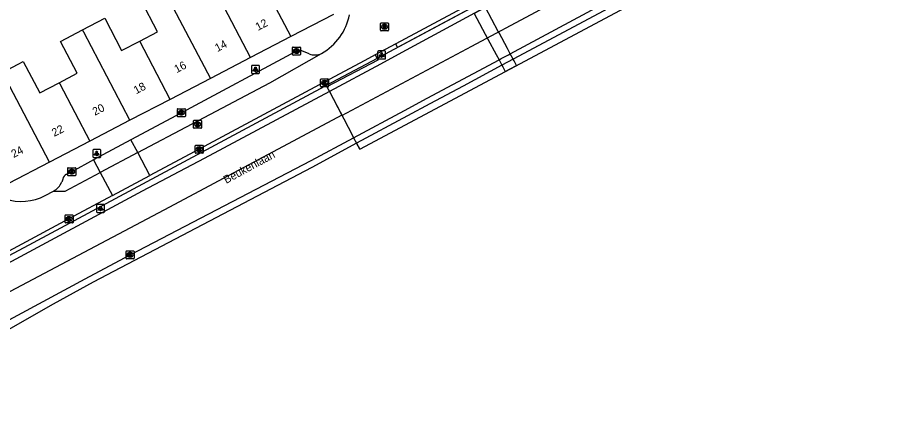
# Model space of a CAD drawing. Extents: x 158352 to 159489, y 383828 to 384597.
# Drawn here: x 159378.2 to 159488.5, y 384250 to 384299.8 of the extents above; entities that cross this region are included whole.
import ezdxf

# ---------------------------------------------------------------- set-up
doc = ezdxf.new("R2010")
doc.units = 0
for name, color, linetype in [('IMGEO_Dek', 7, 'Continuous'), ('IMGEO_Kolk', 7, 'Continuous'), ('IMGEO_Lichtpunt', 7, 'Continuous'), ('IMGEO_Openbare_ruimte_label', 7, 'Continuous'), ('IMGEO_Pand', 7, 'Continuous'), ('IMGEO_Pand_nummerreeks', 7, 'Continuous'), ('IMGEO_Parkeervlak_open', 7, 'Continuous'), ('IMGEO_Pijler', 7, 'Continuous'), ('IMGEO_Rijbaan_lokaal_open', 7, 'Continuous'), ('IMGEO_Rijbaan_regionaal_gesloten', 7, 'Continuous'), ('IMGEO_Rioolput', 7, 'Continuous'), ('IMGEO_Verkeerseiland_open', 7, 'Continuous'), ('IMGEO_Voetpad_open', 7, 'Continuous')]:
    doc.layers.add(name, color=color, linetype=linetype)

msp = doc.modelspace()

# ---------------------------------------------------------------- linework, layer by layer
at = {"layer": 'IMGEO_Dek'}
msp.add_lwpolyline([(159488.51, 384319.44), (159484.26, 384327.47), (159484.08, 384327.38), (159476.79, 384323.47), (159475.21, 384322.62), (159472.95, 384321.41), (159434.88, 384301), (159424.68, 384295.53), (159423.13, 384294.7), (159416.77, 384291.34), (159416.87, 384291.16), (159417.18, 384290.58), (159418.97, 384287.16), (159420.07, 384285.07), (159420.2, 384284.81), (159420.58, 384284.11), (159420.98, 384283.38)], close=True, dxfattribs=at)
at = {"layer": 'IMGEO_Kolk'}
for p, q in [((159412.55, 384295.21), (159412.55, 384296.06)), ((159412.63, 384296.13), (159413.48, 384296.13)), ((159413.04, 384295.91), (159413.07, 384295.91)), ((159413.55, 384296.06), (159413.55, 384295.21)), ((159413.48, 384295.13), (159412.63, 384295.13)), ((159413.06, 384295.35), (159413.04, 384295.35)), ((159416.07, 384291.23), (159416.07, 384292.08)), ((159416.14, 384292.16), (159416.99, 384292.16)), ((159416.55, 384291.94), (159416.58, 384291.94)), ((159416.58, 384291.38), (159416.55, 384291.38)), ((159417.07, 384292.08), (159417.07, 384291.23)), ((159416.99, 384291.16), (159416.14, 384291.16)), ((159398.18, 384287.5), (159398.18, 384288.35)), ((159398.25, 384288.43), (159399.1, 384288.43)), ((159398.66, 384288.21), (159398.69, 384288.21)), ((159399.18, 384288.35), (159399.18, 384287.5)), ((159399.1, 384287.43), (159398.25, 384287.43)), ((159398.69, 384287.65), (159398.66, 384287.65)), ((159400.42, 384282.95), (159400.42, 384283.8)), ((159400.49, 384283.88), (159401.34, 384283.88)), ((159400.9, 384283.65), (159400.93, 384283.65)), ((159401.42, 384283.8), (159401.42, 384282.95)), ((159401.34, 384282.87), (159400.49, 384282.87)), ((159400.93, 384283.1), (159400.9, 384283.1)), ((159384.48, 384280.13), (159384.48, 384280.99)), ((159384.55, 384281.06), (159385.41, 384281.06)), ((159384.99, 384280.28), (159384.96, 384280.28)), ((159384.97, 384280.84), (159384.99, 384280.84)), ((159385.48, 384280.99), (159385.48, 384280.13)), ((159385.41, 384280.06), (159384.55, 384280.06)), ((159384.15, 384274.23), (159384.15, 384275.09)), ((159384.22, 384275.16), (159385.07, 384275.16)), ((159384.63, 384274.94), (159384.66, 384274.94)), ((159385.15, 384275.09), (159385.15, 384274.23)), ((159385.07, 384274.16), (159384.22, 384274.16)), ((159384.66, 384274.38), (159384.63, 384274.38)), ((159391.77, 384269.75), (159391.77, 384270.6)), ((159391.84, 384270.68), (159392.69, 384270.68)), ((159392.25, 384270.46), (159392.28, 384270.46)), ((159392.77, 384270.6), (159392.77, 384269.75)), ((159392.69, 384269.68), (159391.84, 384269.68)), ((159392.28, 384269.9), (159392.25, 384269.9))]:
    msp.add_line(p, q, dxfattribs=at)
for points in [[(159412.55, 384295.21), (159412.55, 384296.06)], [(159412.63, 384296.13), (159413.48, 384296.13)], [(159412.87, 384295.83), (159413, 384295.83), (159413, 384295.68), (159413.13, 384295.83), (159413.29, 384295.83), (159413.14, 384295.68), (159413.3, 384295.43), (159413.14, 384295.43), (159413.06, 384295.6), (159413, 384295.53), (159413, 384295.43), (159412.87, 384295.43), (159412.87, 384295.83)], [(159413.55, 384296.06), (159413.55, 384295.21)], [(159413.48, 384295.13), (159412.63, 384295.13)], [(159416.07, 384291.23), (159416.07, 384292.08)], [(159416.14, 384292.16), (159416.99, 384292.16)], [(159416.39, 384291.86), (159416.51, 384291.86), (159416.51, 384291.7), (159416.64, 384291.86), (159416.8, 384291.86), (159416.66, 384291.71), (159416.81, 384291.46), (159416.66, 384291.46), (159416.57, 384291.62), (159416.51, 384291.55), (159416.51, 384291.46), (159416.39, 384291.46), (159416.39, 384291.86)], [(159417.07, 384292.08), (159417.07, 384291.23)], [(159416.99, 384291.16), (159416.14, 384291.16)], [(159398.18, 384287.5), (159398.18, 384288.35)], [(159398.25, 384288.43), (159399.1, 384288.43)], [(159398.5, 384288.13), (159398.62, 384288.13), (159398.62, 384287.98), (159398.75, 384288.13), (159398.91, 384288.13), (159398.77, 384287.98), (159398.92, 384287.73), (159398.77, 384287.73), (159398.68, 384287.89), (159398.62, 384287.82), (159398.62, 384287.73), (159398.5, 384287.73), (159398.5, 384288.13)], [(159399.18, 384288.35), (159399.18, 384287.5)], [(159399.1, 384287.43), (159398.25, 384287.43)], [(159400.42, 384282.95), (159400.42, 384283.8)], [(159400.49, 384283.88), (159401.34, 384283.88)], [(159400.74, 384283.57), (159400.86, 384283.57), (159400.86, 384283.42), (159400.99, 384283.57), (159401.15, 384283.57), (159401.01, 384283.42), (159401.16, 384283.17), (159401.01, 384283.17), (159400.92, 384283.34), (159400.86, 384283.27), (159400.86, 384283.17), (159400.74, 384283.17), (159400.74, 384283.57)], [(159401.42, 384283.8), (159401.42, 384282.95)], [(159401.34, 384282.87), (159400.49, 384282.87)], [(159384.48, 384280.13), (159384.48, 384280.99)], [(159384.55, 384281.06), (159385.41, 384281.06)], [(159384.8, 384280.76), (159384.92, 384280.76), (159384.92, 384280.61), (159385.05, 384280.76), (159385.22, 384280.76), (159385.07, 384280.61), (159385.22, 384280.36), (159385.07, 384280.36), (159384.99, 384280.52), (159384.92, 384280.46), (159384.92, 384280.36), (159384.8, 384280.36), (159384.8, 384280.76)], [(159385.48, 384280.99), (159385.48, 384280.13)], [(159385.41, 384280.06), (159384.55, 384280.06)], [(159384.15, 384274.23), (159384.15, 384275.09)], [(159384.22, 384275.16), (159385.07, 384275.16)], [(159384.47, 384274.86), (159384.59, 384274.86), (159384.59, 384274.71), (159384.72, 384274.86), (159384.88, 384274.86), (159384.74, 384274.71), (159384.89, 384274.46), (159384.74, 384274.46), (159384.65, 384274.62), (159384.59, 384274.56), (159384.59, 384274.46), (159384.47, 384274.46), (159384.47, 384274.86)], [(159385.15, 384275.09), (159385.15, 384274.23)], [(159385.07, 384274.16), (159384.22, 384274.16)], [(159391.77, 384269.75), (159391.77, 384270.6)], [(159391.84, 384270.68), (159392.69, 384270.68)], [(159392.09, 384270.38), (159392.21, 384270.38), (159392.21, 384270.23), (159392.34, 384270.38), (159392.5, 384270.38), (159392.36, 384270.23), (159392.51, 384269.98), (159392.36, 384269.98), (159392.27, 384270.14), (159392.21, 384270.08), (159392.21, 384269.98), (159392.09, 384269.98), (159392.09, 384270.38)], [(159392.77, 384270.6), (159392.77, 384269.75)], [(159392.69, 384269.68), (159391.84, 384269.68)]]:
    msp.add_lwpolyline(points, dxfattribs=at)
for centre, start, end in [((159412.63, 384296.06), 91.552, 178.448), ((159412.63, 384296.06), 91.552, 178.448), ((159413.48, 384296.06), 1.552, 88.448), ((159413.48, 384296.06), 1.552, 88.448), ((159412.63, 384295.21), 181.552, 268.448), ((159412.63, 384295.21), 181.552, 268.448), ((159413.48, 384295.21), 271.552, 358.448), ((159413.48, 384295.21), 271.552, 358.448), ((159416.14, 384292.08), 91.552, 178.448), ((159416.14, 384292.08), 91.552, 178.448), ((159416.99, 384292.08), 1.552, 88.448), ((159416.99, 384292.08), 1.552, 88.448), ((159416.14, 384291.23), 181.552, 268.448), ((159416.14, 384291.23), 181.552, 268.448), ((159416.99, 384291.23), 271.552, 358.448), ((159416.99, 384291.23), 271.552, 358.448), ((159398.25, 384288.35), 91.552, 178.448), ((159398.25, 384288.35), 91.552, 178.448), ((159399.1, 384288.35), 1.552, 88.448), ((159399.1, 384288.35), 1.552, 88.448), ((159398.25, 384287.5), 181.552, 268.448), ((159398.25, 384287.5), 181.552, 268.448), ((159399.1, 384287.5), 271.552, 358.448), ((159399.1, 384287.5), 271.552, 358.448), ((159400.49, 384283.8), 91.552, 178.448), ((159400.49, 384283.8), 91.552, 178.448), ((159401.34, 384283.8), 1.552, 88.448), ((159401.34, 384283.8), 1.552, 88.448), ((159400.49, 384282.95), 181.552, 268.448), ((159400.49, 384282.95), 181.552, 268.448), ((159401.34, 384282.95), 271.552, 358.448), ((159401.34, 384282.95), 271.552, 358.448), ((159384.55, 384280.98), 91.552, 178.448), ((159384.55, 384280.98), 91.552, 178.448), ((159385.4, 384280.98), 1.552, 88.448), ((159385.4, 384280.98), 1.552, 88.448), ((159384.55, 384280.14), 181.552, 268.448), ((159384.55, 384280.14), 181.552, 268.448), ((159385.4, 384280.14), 271.552, 358.448), ((159385.4, 384280.14), 271.552, 358.448), ((159384.22, 384275.08), 91.552, 178.448), ((159384.22, 384275.08), 91.552, 178.448), ((159385.07, 384275.08), 1.552, 88.448), ((159385.07, 384275.08), 1.552, 88.448), ((159384.22, 384274.23), 181.552, 268.448), ((159384.22, 384274.23), 181.552, 268.448), ((159385.07, 384274.23), 271.552, 358.448), ((159385.07, 384274.23), 271.552, 358.448), ((159391.84, 384270.6), 91.552, 178.448), ((159391.84, 384270.6), 91.552, 178.448), ((159392.69, 384270.6), 1.552, 88.448), ((159392.69, 384270.6), 1.552, 88.448), ((159391.84, 384269.75), 181.552, 268.448), ((159391.84, 384269.75), 181.552, 268.448), ((159392.69, 384269.75), 271.552, 358.448), ((159392.69, 384269.75), 271.552, 358.448)]:
    msp.add_arc(centre, 0.0765, start, end, dxfattribs=at)
for centre, major_axis, ratio, start_param, end_param in [((159413.04, 384295.63), (-0.387, 0.002), 0.722429, 4.712389, 7.853982), ((159413.06, 384295.63), (-0.39, 0.002), 0.717154, 1.570796, 4.712389), ((159416.55, 384291.66), (-0.387, 0.002), 0.722429, 4.712389, 7.853982), ((159416.58, 384291.66), (-0.39, 0.002), 0.717154, 1.570796, 4.712389), ((159398.66, 384287.93), (-0.387, 0.002), 0.722429, 4.712389, 7.853982), ((159398.69, 384287.93), (-0.39, 0.002), 0.717154, 1.570796, 4.712389), ((159400.9, 384283.37), (-0.387, 0.002), 0.722429, 4.712389, 7.853982), ((159400.93, 384283.37), (-0.39, 0.002), 0.717154, 1.570796, 4.712389), ((159384.97, 384280.56), (-0.387, 0.002), 0.722429, 4.712389, 7.853982), ((159384.99, 384280.56), (-0.39, 0.002), 0.717154, 1.570796, 4.712389), ((159384.63, 384274.66), (-0.387, 0.002), 0.722429, 4.712389, 7.853982), ((159384.66, 384274.66), (-0.39, 0.002), 0.717154, 1.570796, 4.712389), ((159392.25, 384270.18), (-0.387, 0.002), 0.722429, 4.712389, 7.853982), ((159392.28, 384270.18), (-0.39, 0.002), 0.717154, 1.570796, 4.712389)]:
    msp.add_ellipse(centre, major_axis=major_axis, ratio=ratio, start_param=start_param, end_param=end_param, dxfattribs=at)
at = {"layer": 'IMGEO_Lichtpunt'}
for p, q in [((159423.2, 384295.54), (159423.2, 384294.74)), ((159423.2, 384295.54), (159423.2, 384294.74)), ((159424.11, 384295.64), (159423.3, 384295.64)), ((159424.11, 384295.64), (159423.3, 384295.64)), ((159423.3, 384294.64), (159424.11, 384294.64)), ((159423.3, 384294.64), (159424.11, 384294.64)), ((159424.2, 384294.74), (159424.2, 384295.54)), ((159424.2, 384294.74), (159424.2, 384295.54)), ((159407.44, 384293.74), (159407.44, 384292.93)), ((159407.44, 384293.74), (159407.44, 384292.93)), ((159408.34, 384293.83), (159407.53, 384293.83)), ((159408.34, 384293.83), (159407.53, 384293.83)), ((159408.44, 384292.93), (159408.44, 384293.74)), ((159408.44, 384292.93), (159408.44, 384293.74)), ((159407.53, 384292.84), (159408.34, 384292.84)), ((159407.53, 384292.84), (159408.34, 384292.84)), ((159387.61, 384283.24), (159387.61, 384282.43)), ((159387.61, 384283.24), (159387.61, 384282.43)), ((159388.52, 384283.33), (159387.71, 384283.33)), ((159388.52, 384283.33), (159387.71, 384283.33)), ((159388.61, 384282.43), (159388.61, 384283.24)), ((159388.61, 384282.43), (159388.61, 384283.24)), ((159387.71, 384282.34), (159388.52, 384282.34)), ((159387.71, 384282.34), (159388.52, 384282.34)), ((159388.08, 384276.37), (159388.08, 384275.56)), ((159388.08, 384276.37), (159388.08, 384275.56)), ((159388.98, 384276.46), (159388.17, 384276.46)), ((159388.98, 384276.46), (159388.17, 384276.46)), ((159389.08, 384275.56), (159389.08, 384276.37)), ((159389.08, 384275.56), (159389.08, 384276.37)), ((159388.17, 384275.46), (159388.98, 384275.46)), ((159388.17, 384275.46), (159388.98, 384275.46))]:
    msp.add_line(p, q, dxfattribs=at)
for points in [[(159423.58, 384295.21), (159423.62, 384295.18), (159423.43, 384294.92), (159423.39, 384294.95), (159423.58, 384295.21)], [(159423.68, 384295.16), (159423.73, 384295.16), (159423.73, 384294.84), (159423.68, 384294.84), (159423.68, 384295.16)], [(159423.79, 384295.18), (159423.83, 384295.21), (159424.01, 384294.94), (159423.98, 384294.92), (159423.79, 384295.18)], [(159407.81, 384293.4), (159407.85, 384293.37), (159407.66, 384293.11), (159407.63, 384293.14), (159407.81, 384293.4)], [(159407.91, 384293.35), (159407.96, 384293.35), (159407.96, 384293.03), (159407.91, 384293.03), (159407.91, 384293.35)], [(159408.02, 384293.37), (159408.06, 384293.4), (159408.25, 384293.14), (159408.21, 384293.11), (159408.02, 384293.37)], [(159387.99, 384282.9), (159388.03, 384282.87), (159387.84, 384282.61), (159387.8, 384282.64), (159387.99, 384282.9)], [(159388.09, 384282.85), (159388.14, 384282.85), (159388.14, 384282.53), (159388.09, 384282.53), (159388.09, 384282.85)], [(159388.2, 384282.87), (159388.24, 384282.9), (159388.43, 384282.64), (159388.39, 384282.61), (159388.2, 384282.87)], [(159388.45, 384276.03), (159388.49, 384276), (159388.3, 384275.74), (159388.27, 384275.77), (159388.45, 384276.03)], [(159388.55, 384275.98), (159388.6, 384275.98), (159388.6, 384275.66), (159388.55, 384275.66), (159388.55, 384275.98)], [(159388.66, 384276), (159388.7, 384276.03), (159388.89, 384275.77), (159388.85, 384275.74), (159388.66, 384276)]]:
    msp.add_lwpolyline(points, dxfattribs=at)
for centre in [(159423.7, 384295.34), (159407.94, 384293.54), (159388.11, 384283.04), (159388.58, 384276.16)]:
    msp.add_circle(centre, 0.0994, dxfattribs=at)
for centre, start, end in [((159423.3, 384295.54), 90, 180), ((159423.3, 384295.54), 90, 180), ((159423.3, 384294.74), 180, 270), ((159423.3, 384294.74), 180, 270), ((159424.11, 384295.54), 0, 90), ((159424.11, 384295.54), 0, 90), ((159424.11, 384294.74), 270, 0), ((159424.11, 384294.74), 270, 360), ((159407.53, 384293.74), 90, 180), ((159407.53, 384293.74), 90, 180), ((159408.34, 384293.74), 0, 90), ((159408.34, 384293.74), 0, 90), ((159407.53, 384292.93), 180, 270), ((159407.53, 384292.93), 180, 270), ((159408.34, 384292.93), 270, 0), ((159408.34, 384292.93), 270, 360), ((159387.71, 384283.24), 90, 180), ((159387.71, 384283.24), 90, 180), ((159387.71, 384282.43), 180, 270), ((159387.71, 384282.43), 180, 270), ((159388.52, 384283.24), 0, 90), ((159388.52, 384283.24), 0, 90), ((159388.52, 384282.43), 270, 0), ((159388.52, 384282.43), 270, 360), ((159388.17, 384276.37), 90, 180), ((159388.17, 384276.37), 90, 180), ((159388.98, 384276.37), 0, 90), ((159388.98, 384276.37), 0, 90), ((159388.17, 384275.56), 180, 270), ((159388.17, 384275.56), 180, 270), ((159388.98, 384275.56), 270, 0), ((159388.98, 384275.56), 270, 360)]:
    msp.add_arc(centre, 0.0946, start, end, dxfattribs=at)
at = {"layer": 'IMGEO_Pand'}
for points in [[(159406.58, 384308.46), (159412.35, 384297.43)], [(159393.47, 384296.87), (159395.71, 384298.05), (159393.67, 384301.95), (159396.44, 384303.4)], [(159396.44, 384303.4), (159396.5, 384303.3), (159402.31, 384292.2)], [(159407.33, 384294.82), (159403.62, 384301.9), (159403.54, 384302.05)], [(159417.67, 384300.2), (159412.35, 384297.43)], [(159386.34, 384298.28), (159389.1, 384299.73), (159391.21, 384295.69), (159393.47, 384296.87)], [(159383.41, 384291.67), (159385.66, 384292.85), (159383.58, 384296.83), (159386.34, 384298.28)], [(159392.26, 384286.98), (159386.48, 384298.01), (159386.34, 384298.28)], [(159397.28, 384289.59), (159393.47, 384296.87)], [(159412.35, 384297.43), (159407.33, 384294.82)], [(159407.33, 384294.82), (159402.31, 384292.2)], [(159376.34, 384292.96), (159378.28, 384293.98), (159378.93, 384294.32), (159380.99, 384290.4), (159383.41, 384291.67)], [(159382.21, 384281.75), (159376.34, 384292.96)], [(159383.41, 384291.67), (159383.48, 384291.54), (159387.24, 384284.36)], [(159402.31, 384292.2), (159397.28, 384289.59)], [(159397.28, 384289.59), (159392.26, 384286.98)], [(159392.26, 384286.98), (159387.24, 384284.36)], [(159387.24, 384284.36), (159382.21, 384281.75)], [(159382.21, 384281.75), (159377.09, 384279.09)]]:
    msp.add_lwpolyline(points, dxfattribs=at)
at = {"layer": 'IMGEO_Parkeervlak_open'}
for points in [[(159472.95, 384321.41), (159425.7, 384296.08), (159425.46, 384296.54)], [(159422.88, 384295.16), (159423.13, 384294.7), (159423.24, 384294.49), (159416.87, 384291.16)], [(159416.87, 384291.16), (159417.18, 384290.58)], [(159420.2, 384284.81), (159420.58, 384284.11)], [(159393.23, 384282.94), (159392.37, 384284.54)], [(159387.71, 384282.03), (159388.54, 384280.46)]]:
    msp.add_lwpolyline(points, dxfattribs=at)
at = {"layer": 'IMGEO_Pijler'}
msp.add_lwpolyline([(159440.56, 384293.84), (159440.25, 384294.43), (159440.14, 384294.62), (159439.78, 384295.29), (159439.42, 384295.96), (159438.37, 384297.9), (159438.28, 384298.08), (159436.66, 384301.09), (159435.25, 384300.32), (159436.97, 384297.13), (159438, 384295.21), (159438.37, 384294.54), (159438.73, 384293.86), (159438.83, 384293.68), (159439.15, 384293.08)], close=True, dxfattribs=at)
at = {"layer": 'IMGEO_Rijbaan_lokaal_open'}
for points in [[(159462.57, 384316.44), (159425.46, 384296.54)], [(159425.46, 384296.54), (159422.88, 384295.16)], [(159393.23, 384282.94), (159400.03, 384286.54), (159409.74, 384291.68), (159416.19, 384295.33)], [(159422.88, 384295.16), (159421.59, 384294.47), (159416.51, 384291.76), (159400.92, 384283.38), (159394.76, 384280.08)], [(159393.23, 384282.94), (159388.54, 384280.46)], [(159394.76, 384280.08), (159393.23, 384282.94)], [(159382.72, 384278.14), (159384.15, 384278.14), (159388.54, 384280.46)], [(159388.54, 384280.46), (159390.08, 384277.57)], [(159390.08, 384277.57), (159394.76, 384280.08)], [(159381.67, 384277.59), (159382.72, 384278.14)], [(159390.08, 384277.57), (159384.64, 384274.66), (159366.43, 384264.87), (159354.56, 384258.52), (159352.96, 384257.65), (159341.87, 384251.63), (159338.96, 384250)]]:
    msp.add_lwpolyline(points, dxfattribs=at)
for centre, radius, start, end in [((159412.71, 384301.51), 7.09, 299.3831, 349.106), ((159378.66, 384283.41), 6.56, 252.3921, 297.2587)]:
    msp.add_arc(centre, radius, start, end, dxfattribs=at)
at = {"layer": 'IMGEO_Rijbaan_regionaal_gesloten'}
for points in [[(159484.57, 384326.88), (159484.39, 384326.79), (159479.77, 384324.32), (159478.02, 384323.37), (159476.18, 384322.38), (159473.29, 384320.82), (159461.8, 384314.61), (159441.84, 384303.94), (159425.77, 384295.21), (159423.54, 384293.99), (159417.18, 384290.58)], [(159418.74, 384287.6), (159434.99, 384296.25), (159466.78, 384313.26), (159484.57, 384322.78), (159486.26, 384323.69)], [(159488.06, 384320.28), (159487.79, 384320.13), (159485.21, 384318.75), (159483.09, 384317.61), (159482.18, 384317.12), (159480.31, 384316.11), (159478.23, 384314.99), (159476.82, 384314.23), (159469.76, 384310.43), (159465.61, 384308.2), (159464.2, 384307.45), (159456.71, 384303.44), (159452.87, 384301.42), (159452.41, 384301.19), (159451.46, 384300.67), (159440.14, 384294.62), (159438.73, 384293.86), (159433.88, 384291.26), (159429.74, 384289.04), (159426.94, 384287.53), (159420.58, 384284.11)], [(159420.2, 384284.81), (159426.57, 384288.22), (159429.38, 384289.73), (159438.37, 384294.54), (159438.65, 384294.69), (159439.55, 384295.17), (159439.78, 384295.29), (159451.09, 384301.35)], [(159417.18, 384290.58), (159401.53, 384282.21), (159393.77, 384278.13), (159358.92, 384259.4), (159353.6, 384256.56)], [(159417.18, 384290.58), (159418.72, 384287.63)], [(159418.72, 384287.63), (159397.2, 384276.13), (159355.13, 384253.9), (159355.11, 384253.9)], [(159418.72, 384287.63), (159418.97, 384287.16), (159420.07, 384285.07), (159420.2, 384284.81)], [(159366.77, 384256.51), (159375.06, 384260.95), (159387.2, 384267.45), (159392.27, 384270.18), (159414.88, 384281.97), (159420.2, 384284.81)], [(159420.58, 384284.11), (159414.99, 384281.1), (159387.68, 384266.77), (159382.68, 384264.03), (159366.99, 384255.09)], [(159420.98, 384283.38), (159420.58, 384284.11)]]:
    msp.add_lwpolyline(points, dxfattribs=at)
at = {"layer": 'IMGEO_Rioolput'}
for p, q in [((159423.56, 384298.23), (159423.56, 384299.09)), ((159423.63, 384299.16), (159424.49, 384299.16)), ((159424.56, 384299.09), (159424.56, 384298.23)), ((159424.49, 384298.16), (159423.63, 384298.16)), ((159424.05, 384298.94), (159424.07, 384298.94)), ((159424.07, 384298.38), (159424.05, 384298.38)), ((159400.21, 384286.06), (159400.21, 384286.91)), ((159400.28, 384286.98), (159401.13, 384286.98)), ((159401.21, 384286.91), (159401.21, 384286.06)), ((159401.13, 384285.98), (159400.28, 384285.98)), ((159400.69, 384286.76), (159400.72, 384286.76)), ((159400.72, 384286.2), (159400.69, 384286.2))]:
    msp.add_line(p, q, dxfattribs=at)
for points in [[(159423.56, 384298.23), (159423.56, 384299.09)], [(159423.63, 384299.16), (159424.49, 384299.16)], [(159424.56, 384299.09), (159424.56, 384298.23)], [(159424.49, 384298.16), (159423.63, 384298.16)], [(159424.15, 384298.86), (159423.9, 384298.86), (159423.9, 384298.46)], [(159423.9, 384298.46), (159424.02, 384298.46), (159424.02, 384298.62), (159424.03, 384298.62)], [(159424.08, 384298.78), (159424.02, 384298.78), (159424.02, 384298.7)], [(159424.02, 384298.7), (159424.07, 384298.7)], [(159424.08, 384298.59), (159424.15, 384298.46), (159424.29, 384298.46), (159424.22, 384298.59)], [(159400.21, 384286.06), (159400.21, 384286.91)], [(159400.28, 384286.98), (159401.13, 384286.98)], [(159401.21, 384286.91), (159401.21, 384286.06)], [(159401.13, 384285.98), (159400.28, 384285.98)], [(159400.79, 384286.68), (159400.54, 384286.68), (159400.54, 384286.28)], [(159400.54, 384286.28), (159400.67, 384286.28), (159400.67, 384286.45), (159400.68, 384286.45)], [(159400.72, 384286.6), (159400.67, 384286.6), (159400.67, 384286.52)], [(159400.67, 384286.52), (159400.72, 384286.52)], [(159400.72, 384286.42), (159400.8, 384286.28), (159400.93, 384286.28), (159400.87, 384286.41)]]:
    msp.add_lwpolyline(points, dxfattribs=at)
for centre, radius, start, end in [((159423.64, 384299.08), 0.0765, 91.552, 178.448), ((159423.64, 384299.08), 0.0765, 91.552, 178.448), ((159424.48, 384299.08), 0.0765, 1.552, 88.448), ((159424.48, 384299.08), 0.0765, 1.552, 88.448), ((159423.64, 384298.23), 0.0765, 181.552, 268.448), ((159423.64, 384298.23), 0.0765, 181.552, 268.448), ((159424.03, 384298.57), 0.0533, 26.0293, 88.6989), ((159424.06, 384298.89), 0.19, 274.7715, 282.9687), ((159424.08, 384298.68), 0.0964, 77.0061, 93.1865), ((159424.1, 384298.74), 0.0378, 276.6634, 79.6772), ((159424.15, 384298.75), 0.109, 350.3612, 89.416), ((159424.15, 384298.75), 0.112, 277.5842, 350.9817), ((159424.13, 384298.53), 0.108, 29.5134, 73.7905), ((159424.48, 384298.23), 0.0765, 271.552, 358.448), ((159424.48, 384298.23), 0.0765, 271.552, 358.448), ((159400.28, 384286.91), 0.0765, 91.552, 178.448), ((159400.28, 384286.91), 0.0765, 91.552, 178.448), ((159401.13, 384286.91), 0.0765, 1.552, 88.448), ((159401.13, 384286.91), 0.0765, 1.552, 88.448), ((159400.28, 384286.06), 0.0765, 181.552, 268.448), ((159400.28, 384286.06), 0.0765, 181.552, 268.448), ((159400.68, 384286.39), 0.0533, 26.0293, 88.6989), ((159400.73, 384286.51), 0.0964, 77.0061, 93.1865), ((159400.7, 384286.71), 0.19, 274.7715, 282.9687), ((159400.74, 384286.56), 0.0378, 276.6634, 79.6772), ((159400.79, 384286.57), 0.109, 350.3612, 89.416), ((159400.79, 384286.57), 0.112, 277.5842, 350.9817), ((159400.78, 384286.36), 0.108, 29.5134, 73.7905), ((159401.13, 384286.06), 0.0765, 271.552, 358.448), ((159401.13, 384286.06), 0.0765, 271.552, 358.448)]:
    msp.add_arc(centre, radius, start, end, dxfattribs=at)
for centre, major_axis, ratio, start_param, end_param in [((159424.05, 384298.66), (-0.387, 0.002), 0.722429, 4.712389, 7.853982), ((159424.07, 384298.66), (-0.39, 0.002), 0.717154, 1.570796, 4.712389), ((159400.69, 384286.48), (-0.387, 0.002), 0.722429, 4.712389, 7.853982), ((159400.72, 384286.48), (-0.39, 0.002), 0.717154, 1.570796, 4.712389)]:
    msp.add_ellipse(centre, major_axis=major_axis, ratio=ratio, start_param=start_param, end_param=end_param, dxfattribs=at)
at = {"layer": 'IMGEO_Verkeerseiland_open'}
msp.add_lwpolyline([(159339.82, 384250), (159342.1, 384251.28), (159353.18, 384257.28), (159354.53, 384258.01), (159380.2, 384271.7), (159416.61, 384291.26), (159416.77, 384291.34), (159416.87, 384291.16)], dxfattribs=at)
at = {"layer": 'IMGEO_Voetpad_open'}
for points in [[(159412.97, 384295.59), (159398.68, 384287.93), (159392.37, 384284.54)], [(159414.66, 384295.28), (159413.71, 384295.64)], [(159392.37, 384284.54), (159387.71, 384282.03)], [(159387.71, 384282.03), (159384.98, 384280.56), (159384.34, 384280.23)], [(159383.85, 384279.64), (159383.73, 384279.27)]]:
    msp.add_lwpolyline(points, dxfattribs=at)
for centre, radius, start, end in [((159413.42, 384294.6), 1.08, 74.4074, 114.0194), ((159415.36, 384296.99), 1.85, 247.6503, 296.5339), ((159384.84, 384279.32), 1.04, 118.4379, 162.196), ((159381.64, 384280.12), 2.25, 298.4643, 337.7916)]:
    msp.add_arc(centre, radius, start, end, dxfattribs=at)

# ---------------------------------------------------------------- texts
at = {"layer": 'IMGEO_Openbare_ruimte_label'}
msp.add_text('Beukenlaan', height=1, rotation=28.4094, dxfattribs=at).set_placement((159404.28, 384279.03))
at = {"layer": 'IMGEO_Pand_nummerreeks'}
for s, p in [('12', (159408.25, 384298.14)), ('14', (159403.18, 384295.5)), ('16', (159398.1, 384292.86)), ('18', (159393.03, 384290.22)), ('20', (159387.88, 384287.54)), ('22', (159382.8, 384284.9)), ('24', (159377.73, 384282.26))]:
    msp.add_text(s, height=1, rotation=27.4894, dxfattribs=at).set_placement(p)

doc.saveas('drawing.dxf')
